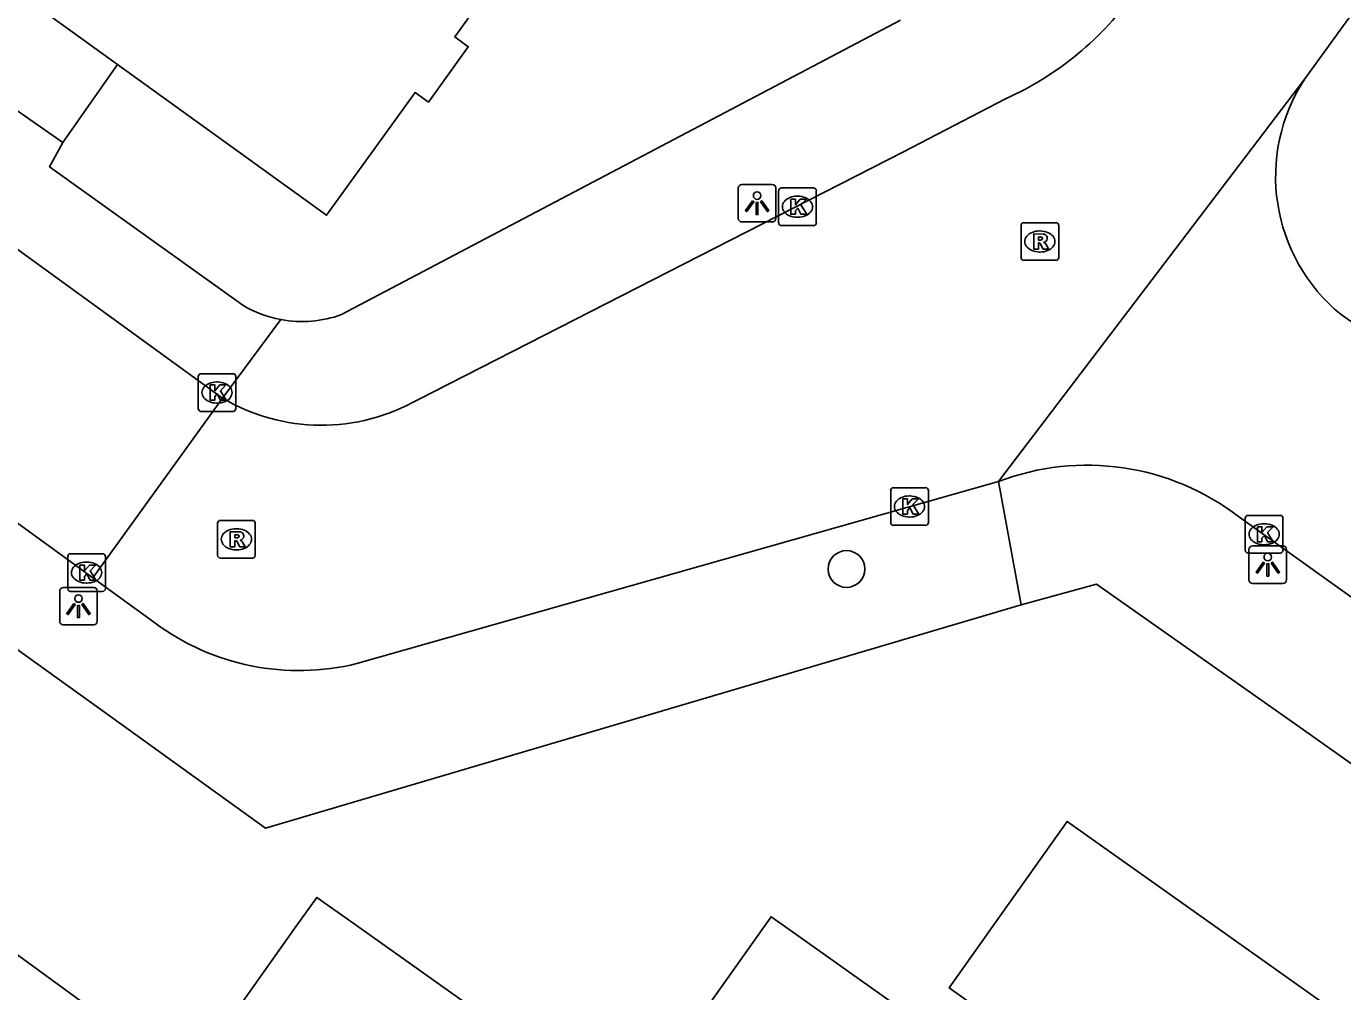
# Model space of a CAD drawing. Extents: x 160107 to 160928, y 382056 to 382918.
# Drawn here: x 160238.7 to 160273.68, y 382248.26 to 382273.9 of the extents above; entities that cross this region are included whole.
import ezdxf

# ---------------------------------------------------------------- set-up
doc = ezdxf.new("R2010")
doc.units = 0
for name, color, linetype in [('IMGEO_Boom', 7, 'Continuous'), ('IMGEO_Kolk', 7, 'Continuous'), ('IMGEO_Lichtpunt', 7, 'Continuous'), ('IMGEO_Muur', 7, 'Continuous'), ('IMGEO_Pand', 7, 'Continuous'), ('IMGEO_Rijbaan_lokaal_open', 7, 'Continuous'), ('IMGEO_Rioolput', 7, 'Continuous'), ('IMGEO_Voetpad_halfverhard', 7, 'Continuous'), ('IMGEO_Voetpad_op_trap', 7, 'Continuous'), ('IMGEO_Voetpad_open', 7, 'Continuous')]:
    doc.layers.add(name, color=color, linetype=linetype)

msp = doc.modelspace()

# ---------------------------------------------------------------- linework, layer by layer
at = {"layer": 'IMGEO_Boom'}
msp.add_circle((160260.494, 382259.487), 0.489, dxfattribs=at)
at = {"layer": 'IMGEO_Kolk'}
for p, q in [((160258.766, 382269.608), (160259.618, 382269.608)), ((160258.691, 382268.682), (160258.691, 382269.534)), ((160259.179, 382269.388), (160259.204, 382269.388)), ((160259.692, 382269.534), (160259.692, 382268.682)), ((160259.618, 382268.608), (160258.766, 382268.608)), ((160259.202, 382268.828), (160259.177, 382268.828)), ((160243.264, 382263.748), (160243.264, 382264.6)), ((160243.339, 382264.674), (160244.191, 382264.674)), ((160243.752, 382264.454), (160243.777, 382264.454)), ((160244.265, 382264.6), (160244.265, 382263.748)), ((160244.191, 382263.674), (160243.339, 382263.674)), ((160243.775, 382263.894), (160243.75, 382263.894)), ((160261.669, 382260.721), (160261.669, 382261.573)), ((160261.744, 382261.647), (160262.596, 382261.647)), ((160262.67, 382261.573), (160262.67, 382260.721)), ((160262.157, 382261.427), (160262.182, 382261.427)), ((160262.18, 382260.867), (160262.155, 382260.867)), ((160271.167, 382260.911), (160272.019, 382260.911)), ((160262.596, 382260.647), (160261.744, 382260.647)), ((160271.092, 382259.985), (160271.092, 382260.837)), ((160271.58, 382260.691), (160271.605, 382260.691)), ((160272.093, 382260.837), (160272.093, 382259.985)), ((160239.798, 382258.967), (160239.798, 382259.819)), ((160239.873, 382259.893), (160240.725, 382259.893)), ((160240.799, 382259.819), (160240.799, 382258.967)), ((160272.019, 382259.911), (160271.167, 382259.911)), ((160271.603, 382260.131), (160271.578, 382260.131)), ((160240.286, 382259.673), (160240.311, 382259.673)), ((160240.309, 382259.113), (160240.284, 382259.113)), ((160240.725, 382258.893), (160239.873, 382258.893))]:
    msp.add_line(p, q, dxfattribs=at)
for points in [[(160258.766, 382269.608), (160259.618, 382269.608)], [(160258.691, 382268.682), (160258.691, 382269.534)], [(160259.012, 382269.308), (160259.135, 382269.308), (160259.135, 382269.157), (160259.265, 382269.308), (160259.429, 382269.308), (160259.283, 382269.157), (160259.436, 382268.908), (160259.284, 382268.908), (160259.199, 382269.072), (160259.135, 382269.005), (160259.135, 382268.908), (160259.012, 382268.908), (160259.012, 382269.308)], [(160259.692, 382269.534), (160259.692, 382268.682)], [(160259.618, 382268.608), (160258.766, 382268.608)], [(160243.264, 382263.748), (160243.264, 382264.6)], [(160243.339, 382264.674), (160244.191, 382264.674)], [(160243.585, 382264.374), (160243.708, 382264.374), (160243.708, 382264.223), (160243.838, 382264.374), (160244.002, 382264.374), (160243.856, 382264.223), (160244.009, 382263.974), (160243.857, 382263.974), (160243.772, 382264.138), (160243.708, 382264.071), (160243.708, 382263.974), (160243.585, 382263.974), (160243.585, 382264.374)], [(160244.265, 382264.6), (160244.265, 382263.748)], [(160244.191, 382263.674), (160243.339, 382263.674)], [(160261.669, 382260.721), (160261.669, 382261.573)], [(160261.744, 382261.647), (160262.596, 382261.647)], [(160262.67, 382261.573), (160262.67, 382260.721)], [(160261.99, 382261.347), (160262.113, 382261.347), (160262.113, 382261.196), (160262.243, 382261.347), (160262.407, 382261.347), (160262.261, 382261.196), (160262.414, 382260.947), (160262.262, 382260.947), (160262.177, 382261.111), (160262.113, 382261.044), (160262.113, 382260.947), (160261.99, 382260.947), (160261.99, 382261.347)], [(160271.167, 382260.911), (160272.019, 382260.911)], [(160262.596, 382260.647), (160261.744, 382260.647)], [(160271.092, 382259.985), (160271.092, 382260.837)], [(160271.413, 382260.611), (160271.536, 382260.611), (160271.536, 382260.46), (160271.666, 382260.611), (160271.83, 382260.611), (160271.684, 382260.46), (160271.837, 382260.211), (160271.685, 382260.211), (160271.6, 382260.375), (160271.536, 382260.308), (160271.536, 382260.211), (160271.413, 382260.211), (160271.413, 382260.611)], [(160272.093, 382260.837), (160272.093, 382259.985)], [(160239.798, 382258.967), (160239.798, 382259.819)], [(160239.873, 382259.893), (160240.725, 382259.893)], [(160240.799, 382259.819), (160240.799, 382258.967)], [(160272.019, 382259.911), (160271.167, 382259.911)], [(160240.119, 382259.593), (160240.242, 382259.593), (160240.242, 382259.442), (160240.372, 382259.593), (160240.536, 382259.593), (160240.39, 382259.442), (160240.543, 382259.193), (160240.391, 382259.193), (160240.306, 382259.357), (160240.242, 382259.29), (160240.242, 382259.193), (160240.119, 382259.193), (160240.119, 382259.593)], [(160240.725, 382258.893), (160239.873, 382258.893)]]:
    msp.add_lwpolyline(points, dxfattribs=at)
for centre, start, end in [((160258.768, 382269.532), 91.552, 178.448), ((160258.768, 382269.532), 91.552, 178.448), ((160259.616, 382269.532), 1.552, 88.448), ((160259.616, 382269.532), 1.552, 88.448), ((160258.768, 382268.684), 181.552, 268.448), ((160258.768, 382268.684), 181.552, 268.448), ((160259.616, 382268.684), 271.552, 358.448), ((160259.616, 382268.684), 271.552, 358.448), ((160243.341, 382264.598), 91.552, 178.448), ((160243.341, 382264.598), 91.552, 178.448), ((160244.189, 382264.598), 1.552, 88.448), ((160244.189, 382264.598), 1.552, 88.448), ((160243.341, 382263.75), 181.552, 268.448), ((160243.341, 382263.75), 181.552, 268.448), ((160244.189, 382263.75), 271.552, 358.448), ((160244.189, 382263.75), 271.552, 358.448), ((160261.746, 382261.571), 91.552, 178.448), ((160261.746, 382261.571), 91.552, 178.448), ((160262.594, 382261.571), 1.552, 88.448), ((160262.594, 382261.571), 1.552, 88.448), ((160271.169, 382260.835), 91.552, 178.448), ((160271.169, 382260.835), 91.552, 178.448), ((160272.017, 382260.835), 1.552, 88.448), ((160272.017, 382260.835), 1.552, 88.448), ((160261.746, 382260.723), 181.552, 268.448), ((160261.746, 382260.723), 181.552, 268.448), ((160262.594, 382260.723), 271.552, 358.448), ((160262.594, 382260.723), 271.552, 358.448), ((160239.875, 382259.817), 91.552, 178.448), ((160239.875, 382259.817), 91.552, 178.448), ((160240.723, 382259.817), 1.552, 88.448), ((160240.723, 382259.817), 1.552, 88.448), ((160271.169, 382259.987), 181.552, 268.448), ((160271.169, 382259.987), 181.552, 268.448), ((160272.017, 382259.987), 271.552, 358.448), ((160272.017, 382259.987), 271.552, 358.448), ((160239.875, 382258.969), 181.552, 268.448), ((160239.875, 382258.969), 181.552, 268.448), ((160240.723, 382258.969), 271.552, 358.448), ((160240.723, 382258.969), 271.552, 358.448)]:
    msp.add_arc(centre, 0.0765, start, end, dxfattribs=at)
for centre, major_axis, ratio, start_param, end_param in [((160259.178, 382269.108), (-0.387, 0.002), 0.722429, 4.712389, 7.853982), ((160259.203, 382269.108), (-0.39, 0.002), 0.717154, 1.570796, 4.712389), ((160243.751, 382264.174), (-0.387, 0.002), 0.722429, 4.712389, 7.853982), ((160243.776, 382264.174), (-0.39, 0.002), 0.717154, 1.570796, 4.712389), ((160262.156, 382261.147), (-0.387, 0.002), 0.722429, 4.712389, 7.853982), ((160262.181, 382261.147), (-0.39, 0.002), 0.717154, 1.570796, 4.712389), ((160271.579, 382260.411), (-0.387, 0.002), 0.722429, 4.712389, 7.853982), ((160271.604, 382260.411), (-0.39, 0.002), 0.717154, 1.570796, 4.712389), ((160240.285, 382259.393), (-0.387, 0.002), 0.722429, 4.712389, 7.853982), ((160240.31, 382259.393), (-0.39, 0.002), 0.717154, 1.570796, 4.712389)]:
    msp.add_ellipse(centre, major_axis=major_axis, ratio=ratio, start_param=start_param, end_param=end_param, dxfattribs=at)
at = {"layer": 'IMGEO_Lichtpunt'}
for p, q in [((160257.619, 382269.605), (160257.619, 382268.798)), ((160257.619, 382269.605), (160257.619, 382268.798)), ((160258.521, 382269.7), (160257.713, 382269.7)), ((160258.521, 382269.7), (160257.713, 382269.7)), ((160258.615, 382268.798), (160258.615, 382269.605)), ((160258.615, 382268.798), (160258.615, 382269.605)), ((160257.713, 382268.704), (160258.521, 382268.704)), ((160257.713, 382268.704), (160258.521, 382268.704)), ((160271.191, 382260.006), (160271.191, 382259.199)), ((160271.191, 382260.006), (160271.191, 382259.199)), ((160272.093, 382260.101), (160271.285, 382260.101)), ((160272.093, 382260.101), (160271.285, 382260.101)), ((160272.187, 382259.199), (160272.187, 382260.006)), ((160272.187, 382259.199), (160272.187, 382260.006)), ((160239.585, 382258.904), (160239.585, 382258.097)), ((160239.585, 382258.904), (160239.585, 382258.097)), ((160240.487, 382258.999), (160239.679, 382258.999)), ((160240.487, 382258.999), (160239.679, 382258.999)), ((160240.581, 382258.097), (160240.581, 382258.904)), ((160240.581, 382258.097), (160240.581, 382258.904)), ((160271.285, 382259.105), (160272.093, 382259.105)), ((160271.285, 382259.105), (160272.093, 382259.105)), ((160239.679, 382258.003), (160240.487, 382258.003)), ((160239.679, 382258.003), (160240.487, 382258.003))]:
    msp.add_line(p, q, dxfattribs=at)
for points in [[(160257.993, 382269.269), (160258.032, 382269.241), (160257.844, 382268.979), (160257.806, 382269.006), (160257.993, 382269.269)], [(160258.205, 382269.241), (160258.243, 382269.268), (160258.43, 382269.006), (160258.391, 382268.978), (160258.205, 382269.241)], [(160258.095, 382269.221), (160258.142, 382269.221), (160258.142, 382268.899), (160258.095, 382268.899), (160258.095, 382269.221)], [(160271.565, 382259.67), (160271.604, 382259.642), (160271.416, 382259.38), (160271.378, 382259.407), (160271.565, 382259.67)], [(160271.667, 382259.622), (160271.714, 382259.622), (160271.714, 382259.3), (160271.667, 382259.3), (160271.667, 382259.622)], [(160271.777, 382259.642), (160271.815, 382259.669), (160272.002, 382259.407), (160271.963, 382259.379), (160271.777, 382259.642)], [(160239.959, 382258.568), (160239.998, 382258.54), (160239.81, 382258.278), (160239.772, 382258.305), (160239.959, 382258.568)], [(160240.061, 382258.52), (160240.108, 382258.52), (160240.108, 382258.198), (160240.061, 382258.198), (160240.061, 382258.52)], [(160240.171, 382258.54), (160240.209, 382258.567), (160240.396, 382258.305), (160240.357, 382258.277), (160240.171, 382258.54)]]:
    msp.add_lwpolyline(points, dxfattribs=at)
for centre in [(160258.118, 382269.403), (160271.69, 382259.804), (160240.084, 382258.702)]:
    msp.add_circle(centre, 0.0994, dxfattribs=at)
for centre, start, end in [((160257.713, 382269.605), 90, 180), ((160257.713, 382269.605), 90, 180), ((160258.521, 382269.605), 0, 90), ((160258.521, 382269.605), 0, 90), ((160257.713, 382268.798), 180, 270), ((160257.713, 382268.798), 180, 270), ((160258.521, 382268.798), 270, 0), ((160258.521, 382268.798), 270, 360), ((160271.285, 382260.006), 90, 180), ((160271.285, 382260.006), 90, 180), ((160272.093, 382260.006), 0, 90), ((160272.093, 382260.006), 0, 90), ((160271.285, 382259.199), 180, 270), ((160271.285, 382259.199), 180, 270), ((160272.093, 382259.199), 270, 0), ((160272.093, 382259.199), 270, 360), ((160239.679, 382258.904), 90, 180), ((160239.679, 382258.904), 90, 180), ((160240.487, 382258.904), 0, 90), ((160240.487, 382258.904), 0, 90), ((160239.679, 382258.097), 180, 270), ((160239.679, 382258.097), 180, 270), ((160240.487, 382258.097), 270, 0), ((160240.487, 382258.097), 270, 360)]:
    msp.add_arc(centre, 0.0946, start, end, dxfattribs=at)
at = {"layer": 'IMGEO_Muur'}
msp.add_lwpolyline([(160239.666, 382270.813), (160241.122, 382272.885)], dxfattribs=at)
at = {"layer": 'IMGEO_Pand'}
for points in [[(160241.122, 382272.885), (160246.678, 382268.882), (160249.027, 382272.142), (160249.383, 382271.886), (160250.442, 382273.357), (160250.082, 382273.617), (160252.719, 382277.277), (160249.164, 382279.839), (160249.03, 382279.653), (160246.538, 382281.448)], [(160241.122, 382272.885), (160237.942, 382275.177)], [(160264.12, 382247.729), (160263.222, 382248.365), (160264.382, 382250), (160266.357, 382252.785), (160270.283, 382250), (160274.4, 382247.08), (160276.475, 382250), (160276.567, 382250.13), (160276.751, 382250), (160283.166, 382245.457)], [(160237.405, 382250), (160242.991, 382245.94), (160245.87, 382250), (160246.414, 382250.767), (160247.495, 382250), (160254.692, 382244.894), (160258.313, 382250), (160258.492, 382250.252), (160258.847, 382250), (160263.426, 382246.751)]]:
    msp.add_lwpolyline(points, dxfattribs=at)
at = {"layer": 'IMGEO_Rijbaan_lokaal_open'}
for points in [[(160272.677, 382272.508), (160295.13, 382303.476)], [(160240.462, 382259.256), (160212.035, 382279.893)], [(160230.516, 382273.734), (160243.908, 382264.027)], [(160272.677, 382272.508), (160264.533, 382261.812)], [(160264.72, 382271.975), (160261.995, 382270.561), (160249.116, 382263.993)], [(160295.738, 382251.003), (160280.538, 382261.367), (160274.689, 382265.5), (160273.638, 382266.243)], [(160243.908, 382264.027), (160240.462, 382259.256)], [(160247.485, 382256.979), (160264.533, 382261.812)], [(160270.914, 382260.88), (160274.913, 382258.023), (160286.371, 382250), (160288.021, 382248.834), (160293.524, 382244.948)], [(160240.462, 382259.256), (160242.109, 382258.061)]]:
    msp.add_lwpolyline(points, dxfattribs=at)
for centre, radius, start, end in [((160261.341, 382279.572), 8.314, 293.9766, 325.2781), ((160276.632, 382269.909), 4.733, 146.6879, 230.7536), ((160246.541, 382268.474), 5.168, 239.369, 299.8829), ((160266.887, 382255.621), 6.623, 52.5576, 110.8228), ((160245.942, 382263.21), 6.42, 233.3355, 283.9053)]:
    msp.add_arc(centre, radius, start, end, dxfattribs=at)
at = {"layer": 'IMGEO_Rioolput'}
for p, q in [((160265.132, 382267.759), (160265.132, 382268.611)), ((160265.207, 382268.685), (160266.059, 382268.685)), ((160266.133, 382268.611), (160266.133, 382267.759)), ((160265.62, 382268.465), (160265.645, 382268.465)), ((160265.643, 382267.905), (160265.618, 382267.905)), ((160266.059, 382267.685), (160265.207, 382267.685)), ((160243.779, 382259.851), (160243.779, 382260.703)), ((160243.854, 382260.777), (160244.706, 382260.777)), ((160244.267, 382260.557), (160244.292, 382260.557)), ((160244.78, 382260.703), (160244.78, 382259.851)), ((160244.29, 382259.997), (160244.265, 382259.997)), ((160244.706, 382259.777), (160243.854, 382259.777))]:
    msp.add_line(p, q, dxfattribs=at)
for points in [[(160265.132, 382267.759), (160265.132, 382268.611)], [(160265.207, 382268.685), (160266.059, 382268.685)], [(160266.133, 382268.611), (160266.133, 382267.759)], [(160265.721, 382268.383), (160265.469, 382268.385), (160265.469, 382267.985)], [(160265.647, 382268.304), (160265.593, 382268.304), (160265.593, 382268.223)], [(160265.593, 382268.223), (160265.645, 382268.223)], [(160265.469, 382267.985), (160265.593, 382267.985), (160265.593, 382268.147), (160265.604, 382268.147)], [(160265.651, 382268.118), (160265.722, 382267.985), (160265.862, 382267.985), (160265.797, 382268.111)], [(160266.059, 382267.685), (160265.207, 382267.685)], [(160243.779, 382259.851), (160243.779, 382260.703)], [(160243.854, 382260.777), (160244.706, 382260.777)], [(160244.78, 382260.703), (160244.78, 382259.851)], [(160244.368, 382260.475), (160244.116, 382260.477), (160244.116, 382260.077)], [(160244.116, 382260.077), (160244.24, 382260.077), (160244.24, 382260.239), (160244.251, 382260.239)], [(160244.294, 382260.396), (160244.24, 382260.396), (160244.24, 382260.315)], [(160244.24, 382260.315), (160244.292, 382260.315)], [(160244.298, 382260.21), (160244.369, 382260.077), (160244.509, 382260.077), (160244.444, 382260.203)], [(160244.706, 382259.777), (160243.854, 382259.777)]]:
    msp.add_lwpolyline(points, dxfattribs=at)
for centre, radius, start, end in [((160265.209, 382268.609), 0.0765, 91.552, 178.448), ((160265.209, 382268.609), 0.0765, 91.552, 178.448), ((160266.057, 382268.609), 0.0765, 1.552, 88.448), ((160266.057, 382268.609), 0.0765, 1.552, 88.448), ((160265.629, 382268.412), 0.19, 274.7715, 282.9687), ((160265.653, 382268.208), 0.0964, 77.0061, 93.1865), ((160265.667, 382268.265), 0.0378, 276.6634, 79.6772), ((160265.72, 382268.273), 0.109, 350.3612, 89.416), ((160265.718, 382268.273), 0.112, 277.5842, 350.9817), ((160265.603, 382268.094), 0.0533, 26.0293, 88.6989), ((160265.702, 382268.058), 0.108, 29.5134, 73.7905), ((160265.209, 382267.761), 0.0765, 181.552, 268.448), ((160265.209, 382267.761), 0.0765, 181.552, 268.448), ((160266.057, 382267.761), 0.0765, 271.552, 358.448), ((160266.057, 382267.761), 0.0765, 271.552, 358.448), ((160243.856, 382260.701), 0.0765, 91.552, 178.448), ((160243.856, 382260.701), 0.0765, 91.552, 178.448), ((160244.704, 382260.701), 0.0765, 1.552, 88.448), ((160244.704, 382260.701), 0.0765, 1.552, 88.448), ((160244.25, 382260.186), 0.0533, 26.0293, 88.6989), ((160244.276, 382260.504), 0.19, 274.7715, 282.9687), ((160244.3, 382260.3), 0.0964, 77.0061, 93.1865), ((160244.314, 382260.357), 0.0378, 276.6634, 79.6772), ((160244.367, 382260.365), 0.109, 350.3612, 89.416), ((160244.365, 382260.365), 0.112, 277.5842, 350.9817), ((160244.349, 382260.15), 0.108, 29.5134, 73.7905), ((160243.856, 382259.853), 0.0765, 181.552, 268.448), ((160243.856, 382259.853), 0.0765, 181.552, 268.448), ((160244.704, 382259.853), 0.0765, 271.552, 358.448), ((160244.704, 382259.853), 0.0765, 271.552, 358.448)]:
    msp.add_arc(centre, radius, start, end, dxfattribs=at)
for centre, major_axis, ratio, start_param, end_param in [((160265.619, 382268.185), (-0.387, 0.002), 0.722429, 4.712389, 7.853982), ((160265.644, 382268.185), (-0.39, 0.002), 0.717154, 1.570796, 4.712389), ((160244.266, 382260.277), (-0.387, 0.002), 0.722429, 4.712389, 7.853982), ((160244.291, 382260.277), (-0.39, 0.002), 0.717154, 1.570796, 4.712389)]:
    msp.add_ellipse(centre, major_axis=major_axis, ratio=ratio, start_param=start_param, end_param=end_param, dxfattribs=at)
at = {"layer": 'IMGEO_Voetpad_halfverhard'}
msp.add_lwpolyline([(160265.134, 382258.534), (160245.056, 382252.605), (160240.993, 382255.523), (160223.138, 382268.345)], dxfattribs=at)
at = {"layer": 'IMGEO_Voetpad_op_trap'}
msp.add_lwpolyline([(160239.666, 382270.813), (160241.122, 382272.885)], dxfattribs=at)
at = {"layer": 'IMGEO_Voetpad_open'}
for points in [[(160247.072, 382266.243), (160261.925, 382274.064)], [(160236.463, 382273.047), (160239.666, 382270.813)], [(160239.666, 382270.813), (160239.309, 382270.172), (160244.45, 382266.49)], [(160245.464, 382266.111), (160243.908, 382264.027)], [(160265.134, 382258.534), (160264.533, 382261.812)], [(160293.473, 382240.701), (160280, 382250), (160272.637, 382255.213), (160267.134, 382259.083), (160265.134, 382258.534)]]:
    msp.add_lwpolyline(points, dxfattribs=at)
for centre, radius, start, end in [((160246.025, 382269.159), 3.099, 239.4467, 259.5651), ((160246.022, 382269.172), 3.112, 259.6677, 289.718)]:
    msp.add_arc(centre, radius, start, end, dxfattribs=at)

doc.saveas('drawing.dxf')
